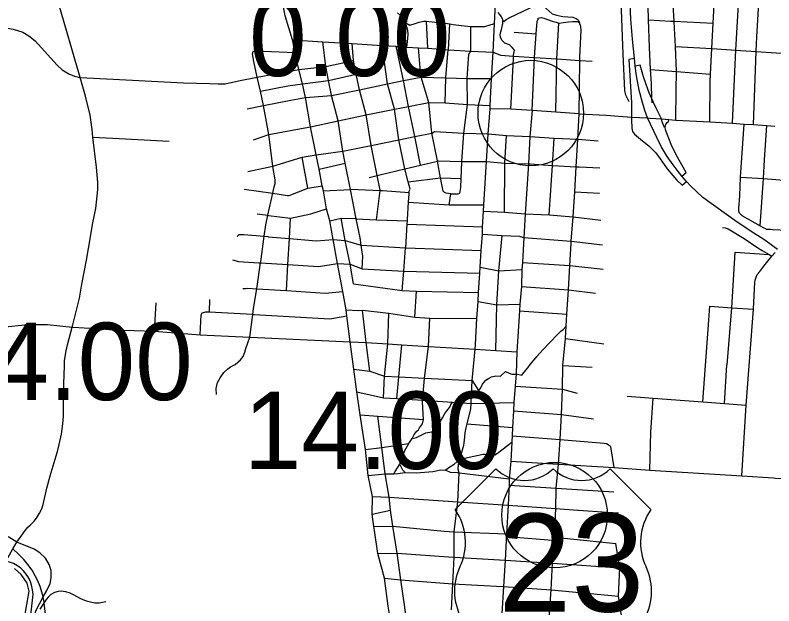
# Model space of a CAD drawing. Extents: x 1729596 to 1934326, y 644115 to 911751.
# Drawn here: x 1821078 to 1831865, y 727307 to 735701 of the extents above; entities that cross this region are included whole.
import ezdxf

# ---------------------------------------------------------------- set-up
doc = ezdxf.new("R2010")
doc.units = 0
for name, color, linetype in [('Default', 7, 'Continuous'), ('GM_X_City_Street', 7, 'Continuous'), ('GM_X_Corporation', 7, 'Continuous'), ('GM_X_Interchange_Ramps', 7, 'Continuous'), ('GM_X_Interstate_Route', 7, 'Continuous'), ('GM_X_State_Route', 7, 'Continuous'), ('GM_X_US_Route', 7, 'Continuous'), ('GM_X_US_Shield', 7, 'Continuous')]:
    doc.layers.add(name, color=color, linetype=linetype)

msp = doc.modelspace()

# ---------------------------------------------------------------- linework, layer by layer
at = {"layer": 'Default'}
for centre in [(1828409, 734309), (1828749, 728596)]:
    msp.add_circle(centre, 750, dxfattribs=at)
at = {"layer": 'GM_X_City_Street'}
for points in [[(1822004, 734813), (1821697, 735856), (1821590, 736202), (1821478, 736576), (1821284, 737230), (1821181, 737650)], [(1829808, 734471), (1829760, 734564), (1829747, 734630), (1829725, 735145), (1829701, 735778), (1829688, 736055), (1829691, 736570), (1829685, 736698), (1829667, 736766), (1829626, 736965), (1829622, 737073), (1829633, 737139), (1829692, 737453)], [(1831278, 734164), (1831310, 734899), (1831327, 735204), (1831367, 735941), (1831393, 736468), (1831424, 737102), (1831444, 737489)], [(1831575, 734145), (1831614, 735185), (1831626, 735394), (1831687, 736445), (1831746, 737470)], [(1830135, 734455), (1830133, 734511), (1830124, 734735), (1830114, 734927), (1830097, 735247), (1830084, 735633), (1830072, 736026), (1830035, 737052)], [(1830473, 734211), (1830478, 734637), (1830482, 734899), (1830482, 734906), (1830465, 735257), (1830452, 735509), (1830446, 735614), (1830424, 736006), (1830407, 736310), (1830399, 736557), (1830398, 736592), (1830403, 736653), (1830407, 736669), (1830409, 736676)], [(1830954, 734184), (1830958, 734761), (1830963, 734863), (1830982, 735225), (1831001, 735585), (1831015, 735851), (1831021, 735971), (1831042, 736393), (1831050, 736489), (1831060, 736557), (1831074, 736611)], [(1825024, 735336), (1825022, 735349), (1824919, 735693), (1824870, 735952)], [(1827941, 735738), (1827963, 735708), (1827989, 735675), (1828005, 735643), (1828014, 735627), (1828024, 735609), (1828061, 735641), (1828113, 735667), (1828491, 735846), (1828537, 735849), (1828585, 735837), (1828627, 735797), (1828715, 735722), (1828773, 735700), (1828865, 735684), (1829009, 735671), (1829053, 735655), (1829083, 735633), (1829104, 735590)], [(1826647, 735246), (1826661, 735367), (1826664, 735430), (1826660, 735483), (1826649, 735537), (1826633, 735590), (1826586, 735655), (1826557, 735694), (1826514, 735733)], [(1819549, 735610), (1819615, 735604), (1820247, 735559), (1820870, 735525), (1820968, 735516), (1821051, 735503), (1821186, 735460), (1821274, 735409), (1821360, 735338), (1821675, 734991), (1821748, 734926), (1821793, 734894), (1821839, 734867), (1821922, 734833), (1821992, 734816)], [(1826633, 735590), (1826689, 735561), (1826765, 735581), (1826823, 735601), (1826891, 735616), (1826927, 735614), (1826959, 735612), (1827095, 735596), (1827226, 735581), (1827259, 735577), (1827308, 735569), (1827426, 735555), (1827550, 735540), (1827556, 735540), (1827646, 735538), (1827756, 735542), (1827892, 735584)], [(1826944, 735230), (1826927, 735614)], [(1828164, 735098), (1828166, 735119), (1828166, 735132), (1828177, 735202), (1828143, 735240), (1828109, 735280), (1828041, 735303), (1828003, 735341), (1827977, 735385), (1827974, 735433), (1827992, 735497), (1828010, 735581), (1828014, 735627)], [(1828427, 734345), (1828461, 735100), (1828485, 735435), (1828498, 735613), (1828513, 735645), (1828515, 735657)], [(1828515, 735657), (1828535, 735663), (1828561, 735669), (1828597, 735659), (1828712, 735614), (1828772, 735600), (1828810, 735589), (1828816, 735588), (1828868, 735595), (1828947, 735607), (1829009, 735611), (1829067, 735611), (1829104, 735590)], [(1830084, 735633), (1830394, 735617)], [(1830394, 735617), (1830408, 735616), (1830446, 735614), (1831001, 735585)], [(1827230, 735168), (1827238, 735210), (1827259, 735577)], [(1827532, 735149), (1827555, 735189), (1827556, 735540)], [(1828767, 734322), (1828780, 735079), (1828810, 735589)], [(1829108, 735107), (1829124, 735482), (1829122, 735542), (1829104, 735590)], [(1828171, 735461), (1828485, 735435)], [(1825022, 735349), (1825452, 735324), (1825869, 735297), (1826294, 735269), (1826496, 735258), (1826647, 735246), (1826812, 735236), (1826944, 735230), (1827238, 735210), (1827555, 735189), (1827876, 735174)], [(1825112, 734931), (1825055, 735171), (1825024, 735336)], [(1826013, 732095), (1826020, 732274), (1826008, 732368), (1826000, 732431), (1825985, 732536), (1825929, 732808), (1825844, 733225), (1825769, 733596), (1825735, 733766), (1825669, 734197), (1825576, 734560), (1825574, 734565), (1825533, 734773), (1825494, 734972), (1825452, 735324)], [(1826217, 732792), (1826269, 733210), (1826270, 733212), (1826226, 733422), (1826138, 733849), (1826069, 734285), (1825973, 734642), (1825928, 734862), (1825887, 735057), (1825869, 735297)], [(1826679, 733167), (1826680, 733183), (1826681, 733199), (1826693, 733229), (1826667, 733331), (1826619, 733515), (1826534, 733929), (1826470, 734363), (1826370, 734724), (1826294, 735269)], [(1824519, 734820), (1824472, 735044), (1824454, 735150), (1824463, 735184)], [(1824463, 735184), (1824496, 735199), (1824612, 735191), (1825055, 735171)], [(1826840, 733567), (1826759, 733975), (1826673, 734403), (1826601, 734771), (1826496, 735258)], [(1827275, 733161), (1827207, 733171), (1827183, 733181), (1827162, 733198), (1827126, 733391), (1827082, 733624), (1827081, 733631), (1827004, 734025), (1826962, 734462), (1826851, 734821), (1826850, 734823), (1826847, 734838), (1826812, 735236)], [(1827192, 734453), (1827203, 734811), (1827228, 735158), (1827230, 735168)], [(1827876, 735174), (1827978, 735131), (1828166, 735119), (1828461, 735100), (1828780, 735079), (1829105, 735058), (1829282, 735047)], [(1830465, 735257), (1830982, 735225), (1830990, 735225), (1830991, 735225)], [(1830991, 735225), (1831327, 735204), (1831468, 735195), (1831614, 735185), (1831900, 735165), (1832234, 735148), (1832515, 735122)], [(1825112, 734931), (1825494, 734972), (1825887, 735057)], [(1827249, 733004), (1827275, 733161), (1827315, 733161), (1827359, 733164), (1827379, 733164), (1827401, 733172), (1827405, 733196), (1827414, 733250), (1827420, 733380), (1827430, 733613), (1827431, 733619), (1827456, 734026), (1827511, 734430), (1827506, 734800), (1827529, 735145), (1827532, 735149)], [(1828125, 734363), (1828163, 735083), (1828164, 735098)], [(1829096, 734301), (1829105, 735058), (1829106, 735071), (1829108, 735107)], [(1824519, 734820), (1825112, 734931)], [(1825840, 731057), (1825794, 731427), (1825783, 731515), (1825738, 731772), (1825663, 732171), (1825600, 732515), (1825551, 732776), (1825507, 732949), (1825462, 733206), (1825445, 733274), (1825400, 733511), (1825357, 733715), (1825277, 734116), (1825206, 734533), (1825162, 734727), (1825112, 734931)], [(1825162, 734727), (1825533, 734773), (1825928, 734862)], [(1830114, 734927), (1830476, 734899), (1830482, 734899), (1830963, 734863)], [(1821992, 734816), (1822004, 734813), (1822473, 734789), (1823471, 734739), (1823841, 734730)], [(1822164, 732640), (1822183, 732748), (1822223, 732954), (1822254, 733223), (1822255, 733323), (1822234, 733539), (1822181, 733966), (1822173, 734075), (1822145, 734280), (1822080, 734551), (1822004, 734813)], [(1823841, 734730), (1823963, 734726), (1824064, 734727), (1824254, 734766), (1824519, 734820)], [(1824413, 731125), (1824457, 731449), (1824469, 731530), (1824512, 731814), (1824567, 732181), (1824569, 732196), (1824618, 732558), (1824640, 732723), (1824671, 732857), (1824742, 733170), (1824743, 733173), (1824763, 733259), (1824775, 733309), (1824776, 733361), (1824741, 733550), (1824740, 733556), (1824684, 734004), (1824607, 734417), (1824564, 734621), (1824519, 734820)], [(1825206, 734533), (1825576, 734560), (1825973, 734642), (1826370, 734724), (1826601, 734771), (1826851, 734821), (1827203, 734811), (1827506, 734800), (1827853, 734800)], [(1824564, 734621), (1824956, 734695), (1825162, 734727)], [(1824584, 734412), (1824607, 734417), (1825000, 734495), (1825206, 734533)], [(1824376, 734371), (1824584, 734412)], [(1825250, 734111), (1825277, 734116), (1825669, 734197), (1826069, 734285), (1826470, 734363), (1826673, 734403), (1826962, 734462), (1827192, 734453), (1827511, 734430), (1827833, 734418)], [(1827624, 731020), (1827644, 731389), (1827661, 731630), (1827666, 731761), (1827684, 732035), (1827691, 732121), (1827703, 732357), (1827721, 732591), (1827724, 732694), (1827739, 732917), (1827743, 733005), (1827781, 733622), (1827803, 734014), (1827834, 734371)], [(1829096, 734301), (1829476, 734278), (1829843, 734253), (1830071, 734240), (1830109, 734238)], [(1830109, 734238), (1830268, 734227), (1830371, 734219), (1830473, 734211), (1830476, 734210)], [(1830476, 734210), (1830954, 734184), (1831278, 734164), (1831443, 734153), (1831575, 734145), (1831765, 734132), (1831878, 734125)], [(1824684, 734004), (1825250, 734111)], [(1831375, 732886), (1831370, 732916), (1831368, 732953), (1831380, 733132), (1831393, 733399), (1831443, 734153)], [(1831673, 732707), (1831717, 733378), (1831732, 733645), (1831765, 734132)], [(1824467, 733927), (1824684, 734004)], [(1825357, 733715), (1825735, 733766), (1826138, 733849), (1826534, 733929), (1826759, 733975), (1827004, 734025), (1827005, 734026), (1827041, 734047), (1827456, 734026), (1827803, 734014), (1828064, 733992), (1828396, 733977), (1828742, 733953), (1829080, 733940), (1829368, 733916)], [(1828038, 732902), (1828042, 733596), (1828064, 733992)], [(1822181, 733966), (1822467, 733952), (1823269, 733912)], [(1828673, 732862), (1828717, 733563), (1828742, 733953)], [(1824386, 733479), (1824740, 733556), (1825160, 733684), (1825357, 733715)], [(1825240, 733241), (1825160, 733684)], [(1825400, 733511), (1825769, 733596)], [(1826265, 733432), (1826619, 733515), (1826840, 733567), (1827082, 733624), (1827099, 733629), (1827431, 733619), (1827781, 733622), (1828042, 733596), (1828379, 733589), (1828402, 733587)], [(1828402, 733587), (1828717, 733563), (1829056, 733546), (1829098, 733544)], [(1829098, 733544), (1829393, 733529)], [(1826112, 733395), (1826226, 733422), (1826263, 733431), (1826265, 733432)], [(1826667, 733331), (1827126, 733391), (1827420, 733380)], [(1831393, 733399), (1831717, 733378), (1832067, 733353), (1832402, 733328), (1832555, 733321), (1832669, 733301), (1832965, 733283), (1833269, 733265), (1833599, 733246), (1833918, 733226), (1834246, 733205), (1834558, 733186), (1834862, 733167), (1835057, 733155), (1835178, 733147), (1835409, 733133), (1835409, 733133)], [(1824335, 733229), (1824742, 733170), (1824952, 733140), (1824975, 733138), (1825240, 733241), (1825445, 733274)], [(1825462, 733206), (1825844, 733225), (1825849, 733226), (1826269, 733210), (1826301, 733208), (1826680, 733183)], [(1826656, 732796), (1826671, 733043), (1826679, 733162), (1826679, 733167)], [(1829034, 733191), (1829385, 733173)], [(1826671, 733043), (1827249, 733004), (1827743, 733005)], [(1824678, 732856), (1824994, 732816), (1825283, 732876), (1825507, 732949)], [(1827739, 732917), (1828038, 732902), (1828330, 732878), (1828673, 732862), (1829010, 732834), (1829407, 732788)], [(1824520, 732877), (1824671, 732857), (1824678, 732856)], [(1824934, 731787), (1824955, 732157), (1824977, 732529), (1824994, 732816)], [(1825551, 732776), (1825711, 732814), (1825925, 732809), (1825929, 732808), (1826217, 732792), (1826655, 732779)], [(1825889, 731885), (1825840, 732162), (1825770, 732499), (1825711, 732814)], [(1826580, 731788), (1826603, 732064), (1826630, 732393), (1826631, 732395), (1826652, 732731), (1826655, 732779), (1826655, 732792), (1826656, 732796)], [(1831375, 732886), (1831412, 732855), (1831673, 732707), (1831721, 732677), (1831760, 732661), (1831819, 732658)], [(1826652, 732731), (1827724, 732694)], [(1831137, 732684), (1831173, 732680), (1831215, 732664), (1831445, 732529), (1831637, 732396), (1831700, 732356), (1831797, 732298), (1831838, 732274)], [(1822063, 732071), (1822090, 732217), (1822148, 732552), (1822164, 732640)], [(1824236, 732555), (1824262, 732585), (1824328, 732582), (1824618, 732558), (1824670, 732554), (1824682, 732553)], [(1827721, 732591), (1828003, 732569), (1828247, 732559), (1828259, 732556)], [(1831819, 732658), (1831846, 732657), (1831949, 732650), (1832028, 732647), (1832029, 732646)], [(1824682, 732553), (1824973, 732529), (1824977, 732529), (1825304, 732500), (1825362, 732494), (1825600, 732515)], [(1825600, 732515), (1825770, 732499), (1826000, 732431), (1826630, 732393), (1826633, 732393), (1827703, 732357)], [(1827911, 730937), (1827928, 731583), (1827957, 732069), (1828003, 732569)], [(1828259, 732556), (1828313, 732540), (1828920, 732492)], [(1828920, 732492), (1828986, 732487), (1829430, 732437)], [(1831199, 730732), (1831200, 730733), (1831268, 731541), (1831318, 732331)], [(1831318, 732331), (1831797, 732298)], [(1831409, 729155), (1831470, 730157), (1831576, 731523), (1831597, 731906), (1831602, 731937), (1831612, 731976), (1831630, 732017), (1831665, 732060), (1831725, 732134), (1831838, 732274), (1831884, 732329)], [(1824166, 732223), (1824255, 732198), (1824541, 732183), (1824552, 732182)], [(1824552, 732182), (1824557, 732182), (1824567, 732181), (1824955, 732157), (1825393, 732130), (1825663, 732171)], [(1825663, 732171), (1825840, 732162), (1826013, 732095), (1826603, 732064), (1827684, 732035)], [(1828291, 732184), (1828966, 732144), (1829440, 732092)], [(1821897, 731301), (1821991, 731679), (1822027, 731877), (1822063, 732071)], [(1827691, 732121), (1827957, 732069), (1828282, 732085)], [(1824314, 731817), (1824356, 731815), (1824386, 731823), (1824512, 731814), (1824934, 731787), (1825484, 731750), (1825738, 731772)], [(1825889, 731885), (1826580, 731788), (1826783, 731777), (1827666, 731761)], [(1828277, 731845), (1828948, 731797), (1829331, 731748)], [(1826759, 731410), (1826783, 731777)], [(1823061, 731208), (1823083, 731615)], [(1823839, 731484), (1823848, 731661)], [(1827661, 731630), (1827928, 731583), (1828255, 731594)], [(1825783, 731515), (1825960, 731505), (1826015, 731508), (1826389, 731467), (1826759, 731410), (1826976, 731397), (1827644, 731389)], [(1826123, 730642), (1826067, 731051), (1826015, 731508)], [(1828251, 731499), (1828924, 731452)], [(1830941, 731366), (1830956, 731564)], [(1830956, 731564), (1831268, 731541), (1831576, 731523)], [(1823710, 731158), (1823725, 731441), (1823739, 731473)], [(1823739, 731473), (1823787, 731487), (1823839, 731484), (1824451, 731450), (1824457, 731449), (1824461, 731449), (1824476, 731448)], [(1824476, 731448), (1825552, 731386), (1825794, 731427)], [(1826313, 730262), (1826330, 730570), (1826377, 731031), (1826389, 731467)], [(1826871, 730206), (1826870, 730229), (1826899, 730538), (1826900, 730542), (1826955, 730993), (1826976, 731397)], [(1820893, 731267), (1821256, 731306), (1821380, 731305), (1821536, 731304), (1821889, 731267), (1821904, 731267)], [(1821677, 729485), (1821682, 729501), (1821705, 729600), (1821736, 729746), (1821752, 729857), (1821760, 729940), (1821765, 730002), (1821767, 730112), (1821770, 730462), (1821779, 730719), (1821780, 730787), (1821789, 730851), (1821805, 730930), (1821823, 731015), (1821889, 731267), (1821897, 731301)], [(1828496, 730849), (1828576, 730942), (1828684, 731052), (1828789, 731163), (1828839, 731211), (1828871, 731233), (1828911, 731282)], [(1830855, 730204), (1830941, 731366)], [(1821904, 731267), (1822060, 731258), (1822241, 731246), (1822482, 731230), (1823061, 731208), (1823710, 731158), (1824413, 731125), (1824422, 731125)], [(1823939, 730308), (1823936, 730394), (1823956, 730480), (1823991, 730548), (1824045, 730624), (1824104, 730673), (1824138, 730703), (1824208, 730736), (1824280, 730802), (1824321, 730848), (1824345, 730910), (1824359, 730964), (1824413, 731125)], [(1824422, 731125), (1825840, 731057)], [(1828901, 731104), (1829446, 731032)], [(1825840, 731057), (1826067, 731051), (1826377, 731031), (1826578, 731014), (1826955, 730993), (1827621, 730954), (1827911, 730937), (1828213, 730915)], [(1826405, 727160), (1826381, 727304), (1826329, 727699), (1826237, 728051), (1826188, 728377), (1826180, 728433), (1826156, 728612), (1826160, 728860), (1826099, 729159), (1826057, 729529), (1825982, 730020), (1825934, 730348), (1825894, 730669), (1825840, 731057)], [(1826504, 730251), (1826533, 730560), (1826578, 731014)], [(1827401, 729405), (1827402, 729415), (1827428, 729489), (1827457, 729592), (1827465, 729663), (1827476, 729764), (1827490, 729836), (1827505, 729893), (1827556, 730105), (1827560, 730184), (1827567, 730312), (1827576, 730509), (1827621, 730954), (1827624, 731020)], [(1828186, 730601), (1828200, 730602), (1828281, 730586), (1828314, 730628), (1828368, 730690), (1828400, 730735), (1828481, 730831), (1828484, 730835), (1828496, 730849)], [(1825894, 730669), (1826123, 730642), (1826330, 730570), (1826533, 730560), (1826900, 730542), (1827576, 730509)], [(1827377, 730197), (1827452, 730252), (1827520, 730289), (1827567, 730312), (1827643, 730350), (1827667, 730366), (1827675, 730370), (1827701, 730406), (1827723, 730458), (1827772, 730512), (1827806, 730538), (1827852, 730563), (1827914, 730577), (1827980, 730572), (1828048, 730638), (1828101, 730614), (1828142, 730600), (1828186, 730601)], [(1828867, 730724), (1829281, 730700)], [(1831165, 730180), (1831199, 730732)], [(1827576, 730509), (1827667, 730366)], [(1828187, 730429), (1828862, 730385), (1829069, 730331)], [(1825934, 730348), (1826313, 730262), (1826504, 730251), (1826870, 730229), (1827298, 730203), (1827377, 730197), (1827560, 730184)], [(1826460, 729182), (1826482, 729214), (1826514, 729269), (1826548, 729321), (1826567, 729385), (1826618, 729513), (1826675, 729615), (1826721, 729684), (1826753, 729742), (1826790, 729788), (1826814, 729808), (1826826, 729836), (1826869, 729893), (1826885, 729954), (1826871, 730206)], [(1826721, 729684), (1826784, 729701), (1826850, 729731), (1826915, 729766), (1827001, 729782), (1827050, 729828), (1827112, 729908), (1827155, 729980), (1827187, 730039), (1827233, 730103), (1827258, 730131), (1827272, 730167), (1827298, 730203)], [(1829782, 730286), (1830151, 730258), (1830855, 730204), (1831165, 730180), (1831470, 730157)], [(1830117, 729774), (1830117, 729775), (1830151, 730258)], [(1827560, 730184), (1828167, 730198)], [(1825982, 730020), (1826235, 730000), (1826885, 729954)], [(1826292, 729556), (1826235, 730000)], [(1828163, 730078), (1828846, 730024), (1829302, 729963)], [(1827505, 729893), (1828149, 729843)], [(1830101, 729234), (1830117, 729774)], [(1828144, 729722), (1828827, 729673)], [(1828827, 729673), (1829454, 729620), (1829486, 729613), (1829512, 729601), (1829516, 729591)], [(1826057, 729529), (1826292, 729556), (1826675, 729615)], [(1826394, 728851), (1826341, 729182), (1826292, 729556)], [(1827400, 729392), (1827733, 729461), (1827757, 729462), (1827805, 729456), (1827877, 729450), (1827899, 729455), (1827937, 729477), (1828138, 729635)], [(1829596, 729272), (1829554, 729537), (1829546, 729573), (1829516, 729591)], [(1821529, 728981), (1821541, 729032), (1821574, 729154), (1821648, 729393), (1821677, 729485)], [(1827190, 729237), (1827259, 729282), (1827321, 729322), (1827400, 729392)], [(1827281, 727249), (1827303, 727620), (1827322, 727997), (1827318, 728357), (1827371, 728785), (1827389, 729199), (1827379, 729251), (1827383, 729321), (1827400, 729392), (1827401, 729405)], [(1828124, 729364), (1828798, 729321)], [(1826099, 729159), (1826341, 729182), (1826460, 729182), (1826517, 729189), (1826624, 729200), (1826627, 729200), (1826783, 729199), (1827017, 729214), (1827131, 729239), (1827190, 729237), (1827201, 729236), (1827262, 729208), (1827364, 729201)], [(1826624, 729200), (1826592, 729235), (1826574, 729265), (1826548, 729321)], [(1828798, 729321), (1828804, 729321), (1829596, 729272), (1830101, 729234), (1831409, 729155), (1831859, 729125)], [(1827364, 729201), (1827389, 729199), (1828103, 729111)], [(1831859, 729125), (1831887, 729123), (1832208, 729104), (1832222, 729104)], [(1828100, 729021), (1828772, 728978), (1829590, 728926)], [(1821197, 728346), (1821219, 728377), (1821260, 728424), (1821296, 728460), (1821349, 728511), (1821383, 728554), (1821426, 728626), (1821458, 728686), (1821475, 728747), (1821529, 728981)], [(1826160, 728860), (1826394, 728851), (1827371, 728785), (1828088, 728739), (1828766, 728689)], [(1826660, 726938), (1826620, 727289), (1826563, 727677), (1826509, 728056), (1826450, 728440), (1826416, 728665), (1826394, 728851)], [(1828766, 728689), (1829080, 728667)], [(1826156, 728612), (1826416, 728665)], [(1829080, 728667), (1829089, 728667), (1829493, 728640), (1829499, 728639)], [(1829499, 728639), (1829656, 728628)], [(1826180, 728433), (1826450, 728440), (1827180, 728368), (1827318, 728357), (1828066, 728332), (1828140, 728288), (1828712, 728239), (1828745, 728283), (1829618, 728191)], [(1820976, 727989), (1821044, 728118), (1821101, 728214), (1821185, 728329), (1821197, 728346)], [(1829713, 727078), (1829655, 727446), (1829678, 727848), (1829618, 728191)], [(1826237, 728051), (1826509, 728056), (1827240, 728003)], [(1821290, 727067), (1821303, 727175), (1821324, 727386), (1821332, 727468), (1821326, 727533), (1821317, 727583), (1821303, 727633), (1821281, 727686), (1821250, 727740), (1821197, 727803), (1821158, 727842), (1821111, 727875), (1821053, 727907), (1821010, 727923), (1820951, 727943), (1820976, 727989)], [(1827240, 728003), (1827322, 727997), (1828044, 727955), (1828720, 727914), (1829678, 727848)], [(1826329, 727699), (1826563, 727677), (1827303, 727620), (1828013, 727580)], [(1828013, 727580), (1828020, 727580), (1828698, 727535), (1829655, 727446)]]:
    msp.add_lwpolyline(points, dxfattribs=at)
at = {"layer": 'GM_X_Corporation'}
msp.add_lwpolyline([(1820982, 725902), (1821086, 725904), (1821088, 725936), (1821127, 726265), (1821209, 727137), (1821276, 727514), (1821250, 727631), (1821163, 727751), (1821069, 727836)], dxfattribs=at)
at = {"layer": 'GM_X_Interchange_Ramps'}
for points in [[(1829882, 735084), (1829803, 735073), (1829843, 734454), (1829843, 734385), (1829841, 734300), (1829843, 734253)], [(1830268, 734227), (1830245, 734273), (1830202, 734358), (1830156, 734460), (1830133, 734511), (1830094, 734596), (1830049, 734716), (1830012, 734825), (1829966, 734988), (1829894, 734978)], [(1829843, 734253), (1829843, 734215), (1829845, 734095), (1829857, 734049), (1829883, 734009), (1829970, 733937), (1830091, 733840), (1830190, 733746), (1830251, 733661), (1830347, 733519), (1830430, 733422), (1830488, 733355), (1830564, 733284), (1830622, 733337)], [(1830321, 734107), (1830311, 734103), (1830280, 734187), (1830268, 734227)], [(1830557, 733411), (1830619, 733467), (1830475, 733716), (1830407, 733863), (1830324, 734073), (1830321, 734107), (1830330, 734147), (1830347, 734174), (1830370, 734192), (1830371, 734219)], [(1821303, 727175), (1821349, 727169), (1821381, 727255), (1821423, 727335), (1821478, 727434), (1821528, 727524), (1821574, 727625), (1821591, 727705), (1821591, 727809), (1821562, 727896), (1821510, 727986), (1821431, 728058), (1821347, 728113), (1821101, 728214), (1820989, 728282), (1820928, 728312), (1820880, 728237)], [(1822366, 727363), (1822274, 727347), (1822212, 727347), (1822147, 727357), (1822091, 727373), (1822013, 727408), (1821916, 727459), (1821858, 727487), (1821797, 727508), (1821731, 727517), (1821690, 727512), (1821639, 727497), (1821585, 727467), (1821552, 727437), (1821520, 727399), (1821491, 727354), (1821430, 727258)]]:
    msp.add_lwpolyline(points, dxfattribs=at)
at = {"layer": 'GM_X_Interstate_Route'}
for points in [[(1830071, 734240), (1830029, 734344), (1829996, 734458), (1829950, 734634), (1829911, 734839), (1829894, 734978), (1829882, 735084), (1829855, 735360), (1829833, 735642), (1829807, 736193), (1829824, 736738), (1829829, 736790), (1829835, 737030), (1829848, 737216), (1829903, 737610)], [(1831919, 732370), (1831739, 732505), (1831582, 732603), (1831343, 732758), (1830856, 733108), (1830683, 733269), (1830622, 733337), (1830557, 733411), (1830489, 733498), (1830433, 733574), (1830348, 733692), (1830265, 733836), (1830204, 733961), (1830071, 734240)]]:
    msp.add_lwpolyline(points, dxfattribs=at)
at = {"layer": 'GM_X_State_Route'}
msp.add_lwpolyline([(1821360, 725645), (1821360, 725649), (1821384, 725788), (1821406, 725886), (1821439, 726054), (1821462, 726209), (1821464, 726220), (1821486, 726413), (1821504, 726802), (1821514, 727153), (1821497, 727307), (1821491, 727354), (1821487, 727381), (1821478, 727434), (1821459, 727503), (1821433, 727583), (1821402, 727660), (1821364, 727735), (1821318, 727815), (1821259, 727894), (1821201, 727967), (1821130, 728037), (1821044, 728118)], dxfattribs=at)
at = {"layer": 'GM_X_US_Route'}
for points in [[(1828427, 734345), (1828125, 734363), (1827834, 734371), (1827833, 734418), (1827853, 734800), (1827876, 735174), (1827892, 735584), (1827919, 736055)], [(1828427, 734345), (1828396, 733977), (1828379, 733589), (1828330, 732878), (1828313, 732540), (1828291, 732184), (1828282, 732085), (1828277, 731845), (1828255, 731594), (1828251, 731499), (1828213, 730915), (1828200, 730602), (1828187, 730429), (1828167, 730198), (1828163, 730078), (1828149, 729843), (1828144, 729722), (1828139, 729641)], [(1829096, 734301), (1828767, 734322), (1828427, 734345)], [(1828984, 732462), (1828986, 732487), (1829010, 732834), (1829034, 733191), (1829056, 733546), (1829080, 733940), (1829096, 734301)], [(1828804, 729321), (1828827, 729673), (1828846, 730024), (1828862, 730385), (1828867, 730724), (1828901, 731104), (1828911, 731282), (1828924, 731452), (1828948, 731797), (1828966, 732144), (1828984, 732462)], [(1828139, 729641), (1828138, 729635), (1828124, 729364), (1828103, 729111), (1828100, 729021), (1828088, 728739), (1828066, 728332), (1828044, 727955), (1828020, 727580), (1827997, 727193), (1827971, 726823), (1827970, 726809)], [(1828672, 727148), (1828698, 727535), (1828720, 727914), (1828745, 728283), (1828766, 728689), (1828771, 728972), (1828772, 728978), (1828804, 729321)]]:
    msp.add_lwpolyline(points, dxfattribs=at)
at = {"layer": 'GM_X_US_Shield'}
for p, q in [((1827914, 729255), (1827334, 728675)), ((1830118, 728675), (1829538, 729255))]:
    msp.add_line(p, q, dxfattribs=at)
for centre, radius, start, end in [((1828320, 729669), 580, 225.573, 314.427), ((1829132, 729669), 580, 225.573, 314.427), ((1826669, 728209), 812, 334.5471, 35.0009), ((1830783, 728209), 812, 144.9991, 205.4529), ((1828137, 727515), 812, 154.8319, 270.6383), ((1829315, 727515), 812, 269.3617, 25.1681)]:
    msp.add_arc(centre, radius, start, end, dxfattribs=at)

# ---------------------------------------------------------------- texts
at = {"layer": 'Default'}
for s, p in [('0.00', (1824404, 734836)), ('4.00', (1820740, 730231)), ('14.00', (1824329, 729252))]:
    msp.add_text(s, height=1100, dxfattribs=at).set_placement(p)
at = {"layer": 'GM_X_US_Shield'}
msp.add_text('23', height=1392.2, dxfattribs=at).set_placement((1827951, 727225))

doc.saveas('drawing.dxf')
